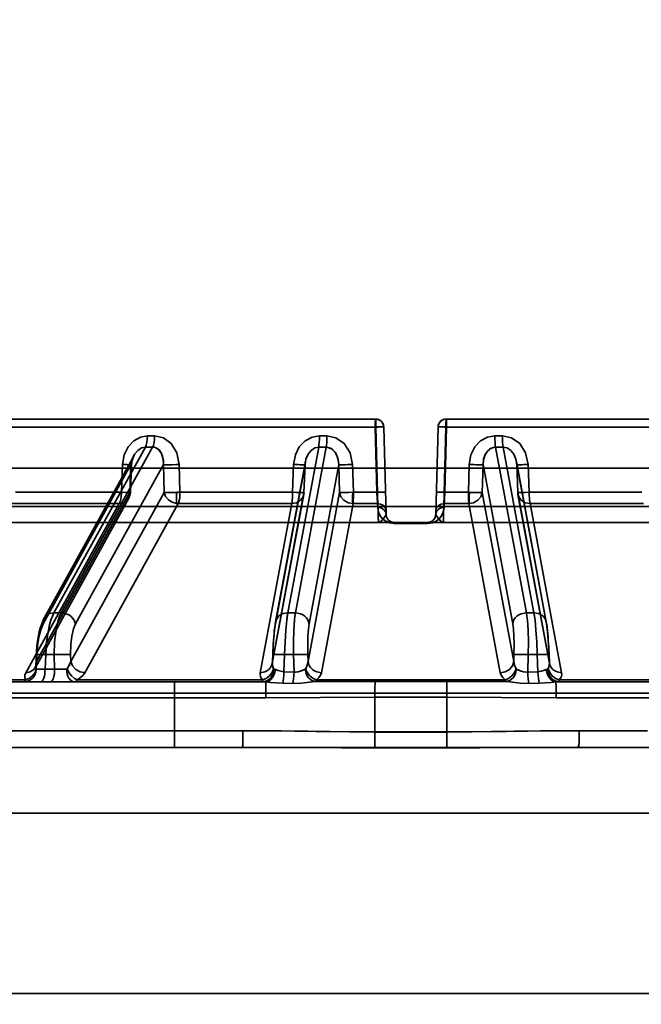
# Model space of a CAD drawing. Header units: millimetres. Extents: x -1465 to 393277, y -3788 to 454312.
# Tile 340 of 656: x 358063 to 358101, y 11624 to 11684. Entities that reach past the tile are written whole.
import ezdxf

# ---------------------------------------------------------------- set-up
doc = ezdxf.new("R2010")
doc.units = ezdxf.units.MM
doc.header["$XCLIPFRAME"] = 2
doc.layers.add('AHU03-3-68634OBJ', color=8, linetype='Continuous')
doc.layers.add('EC-MTR_250-0_7OBJ', color=8, linetype='Continuous')
picture_1 = doc.add_image_def('image1.bmp', size_in_pixel=(951, 911))

msp = doc.modelspace()

# ---------------------------------------------------------------- linework, layer by layer
at = {"layer": 'AHU03-3-68634OBJ', "color": 8, "linetype": 'Continuous', "lineweight": 35, "ltscale": 100}
for p, q in [((358221.129, 11639.827), (357953.129, 11639.827)), ((358220.629, 11635.827), (357953.629, 11635.827)), ((358220.629, 11624.827), (357953.629, 11624.827))]:
    msp.add_line(p, q, dxfattribs=at)
at = {"layer": 'EC-MTR_250-0_7OBJ', "color": 8, "linetype": 'Continuous', "lineweight": 35, "ltscale": 100}
for p, q in [((358084.977, 11659.827), (358033.159, 11659.827)), ((358085.047, 11659.822), (358084.977, 11659.827)), ((358085.116, 11659.807), (358085.046, 11659.822)), ((358085.181, 11659.783), (358085.115, 11659.808)), ((358085.243, 11659.75), (358085.181, 11659.784)), ((358085.3, 11659.709), (358085.243, 11659.75)), ((358141.099, 11659.827), (358089.281, 11659.827)), ((358084.997, 11659.34), (358032.659, 11659.34)), ((358085.062, 11655.364), (358084.957, 11659.34)), ((358084.997, 11659.34), (358085.123, 11654.501)), ((358085.123, 11654.501), (358084.997, 11659.34)), ((358085.35, 11659.66), (358085.299, 11659.709)), ((358085.393, 11659.605), (358085.349, 11659.66)), ((358085.427, 11659.544), (358085.392, 11659.605)), ((358085.453, 11659.479), (358085.427, 11659.544)), ((358085.476, 11659.34), (358085.616, 11654.014)), ((358088.641, 11654.014), (358088.781, 11659.34)), ((358089.135, 11654.501), (358089.26, 11659.34)), ((358089.26, 11659.34), (358089.135, 11654.501)), ((358089.196, 11655.364), (358089.301, 11659.34)), ((358141.598, 11659.34), (358089.26, 11659.34)), ((358082.011, 11658.802), (358081.558, 11658.802)), ((358092.7, 11658.802), (358092.247, 11658.802)), ((358065.392, 11648.028), (358070.956, 11658.115)), ((358065.834, 11648.028), (358071.398, 11658.115)), ((358079.634, 11648.028), (358081.512, 11658.115)), ((358080.094, 11648.028), (358081.972, 11658.115)), ((358081.512, 11658.115), (358081.972, 11658.115)), ((358094.164, 11648.028), (358092.285, 11658.115)), ((358092.285, 11658.115), (358092.745, 11658.115)), ((358094.623, 11648.028), (358092.745, 11658.115)), ((358070.265, 11657.615), (358064.8, 11647.706)), ((358036.279, 11656.827), (358137.979, 11656.827)), ((358064.731, 11647.348), (358070.082, 11657.05)), ((358066.703, 11647.348), (358072.054, 11657.05)), ((358069.503, 11655.364), (358069.57, 11657.057)), ((358070.082, 11657.05), (358070.014, 11655.357)), ((358070.044, 11655.353), (358070.112, 11657.045)), ((358072.054, 11657.05), (358072.097, 11655.357)), ((358073.064, 11655.364), (358073.021, 11657.057)), ((358073.021, 11657.057), (358073.064, 11655.364)), ((358078.874, 11647.348), (358080.68, 11657.05)), ((358080.704, 11657.238), (358078.884, 11647.466)), ((358079.988, 11657.057), (358079.927, 11655.364)), ((358079.927, 11655.364), (358079.988, 11657.057)), ((358080.68, 11657.05), (358080.618, 11655.357)), ((358080.618, 11655.357), (358080.683, 11657.048)), ((358080.683, 11657.048), (358080.687, 11657.114)), ((358080.687, 11657.114), (358080.695, 11657.18)), ((358080.695, 11657.18), (358080.706, 11657.246)), ((358080.924, 11647.348), (358082.731, 11657.05)), ((358082.731, 11657.05), (358082.785, 11655.357)), ((358083.63, 11655.364), (358083.577, 11657.057)), ((358083.577, 11657.057), (358083.63, 11655.364)), ((358090.68, 11657.057), (358090.627, 11655.364)), ((358090.627, 11655.364), (358090.68, 11657.057)), ((358091.472, 11655.357), (358091.526, 11657.05)), ((358093.333, 11647.348), (358091.526, 11657.05)), ((358093.551, 11657.246), (358093.563, 11657.18)), ((358093.554, 11657.238), (358095.373, 11647.466)), ((358093.57, 11657.114), (358093.575, 11657.048)), ((358093.637, 11655.355), (358093.575, 11657.048)), ((358095.384, 11647.348), (358093.577, 11657.05)), ((358093.639, 11655.357), (358093.577, 11657.05)), ((358094.331, 11655.364), (358094.269, 11657.057)), ((358094.269, 11657.057), (358094.331, 11655.364)), ((358069.503, 11655.364), (358063.038, 11655.364)), ((358064.262, 11644.698), (358069.945, 11654.998)), ((358064.33, 11645.056), (358070.014, 11655.357)), ((358066.414, 11645.056), (358072.097, 11655.357)), ((358072.858, 11654.684), (358072.858, 11655.358)), ((358079.927, 11655.364), (358073.064, 11655.364)), ((358078.689, 11644.938), (358080.608, 11655.238)), ((358078.699, 11645.056), (358080.618, 11655.357)), ((358080.866, 11645.056), (358082.785, 11655.357)), ((358085.062, 11655.364), (358083.63, 11655.364)), ((358090.627, 11655.364), (358089.196, 11655.364)), ((358093.392, 11645.056), (358091.472, 11655.357)), ((358095.558, 11645.056), (358093.639, 11655.357)), ((358093.65, 11655.238), (358095.569, 11644.938)), ((358101.193, 11655.364), (358094.331, 11655.364)), ((358039.687, 11654.501), (358134.571, 11654.501)), ((358069.365, 11654.677), (358062.85, 11654.677)), ((358063.678, 11644.376), (358069.365, 11654.677)), ((358067.274, 11644.376), (358072.954, 11654.677)), ((358079.87, 11654.677), (358072.954, 11654.677)), ((358077.948, 11644.376), (358079.87, 11654.677)), ((358081.687, 11644.376), (358083.603, 11654.677)), ((358085.101, 11654.677), (358083.603, 11654.677)), ((358085.108, 11654.443), (358085.101, 11654.677)), ((358085.108, 11654.443), (358085.101, 11654.677)), ((358089.15, 11654.443), (358089.156, 11654.677)), ((358090.654, 11654.677), (358089.156, 11654.677)), ((358092.57, 11644.376), (358090.654, 11654.677)), ((358096.309, 11644.376), (358094.387, 11654.677)), ((358101.303, 11654.677), (358094.387, 11654.677)), ((358085.617, 11653.993), (358085.616, 11654.014)), ((358085.616, 11654.014), (358085.616, 11654.002)), ((358085.619, 11653.973), (358085.617, 11653.993)), ((358085.621, 11653.953), (358085.619, 11653.973)), ((358085.624, 11653.935), (358085.621, 11653.954)), ((358085.627, 11653.917), (358085.624, 11653.935)), ((358085.667, 11653.805), (358085.66, 11653.82)), ((358085.675, 11653.791), (358085.667, 11653.805)), ((358085.683, 11653.776), (358085.675, 11653.791)), ((358085.692, 11653.762), (358085.683, 11653.776)), ((358085.701, 11653.748), (358085.692, 11653.762)), ((358085.711, 11653.733), (358085.701, 11653.748)), ((358088.564, 11653.76), (358088.522, 11653.702)), ((358088.556, 11653.747), (358088.546, 11653.733)), ((358088.565, 11653.761), (358088.556, 11653.747)), ((358088.598, 11653.822), (358088.564, 11653.76)), ((358088.574, 11653.776), (358088.565, 11653.761)), ((358088.583, 11653.791), (358088.574, 11653.776)), ((358088.59, 11653.805), (358088.582, 11653.79)), ((358088.63, 11653.917), (358088.626, 11653.9)), ((358088.633, 11653.935), (358088.63, 11653.917)), ((358088.636, 11653.954), (358088.633, 11653.935)), ((358088.639, 11653.973), (358088.636, 11653.953)), ((358035.806, 11653.527), (358085.142, 11653.527)), ((358086.116, 11653.527), (358085.142, 11653.527)), ((358088.146, 11653.47), (358086.112, 11653.47)), ((358086.116, 11653.527), (358138.451, 11653.527)), ((358088.522, 11653.702), (358088.471, 11653.651)), ((358088.536, 11653.72), (358088.525, 11653.707)), ((358088.546, 11653.733), (358088.536, 11653.719)), ((358065.834, 11648.028), (358065.392, 11648.028)), ((358080.094, 11648.028), (358079.634, 11648.028)), ((358094.623, 11648.028), (358094.164, 11648.028)), ((358064.704, 11647.509), (358064.623, 11647.299)), ((358064.801, 11647.708), (358064.704, 11647.509)), ((358078.884, 11647.467), (358078.857, 11647.302)), ((358095.401, 11647.302), (358095.373, 11647.467)), ((358064.29, 11644.817), (358064.318, 11645.484)), ((358064.33, 11645.056), (358064.348, 11645.478)), ((358064.848, 11644.599), (358064.886, 11645.478)), ((358064.886, 11645.478), (358065.411, 11645.478)), ((358065.411, 11645.478), (358065.431, 11644.599)), ((358066.414, 11645.056), (358066.404, 11645.478)), ((358078.694, 11644.986), (358078.712, 11645.48)), ((358078.699, 11645.056), (358078.715, 11645.478)), ((358079.394, 11644.437), (358079.434, 11645.478)), ((358079.98, 11645.478), (358079.434, 11645.478)), ((358080.013, 11644.415), (358079.98, 11645.478)), ((358080.866, 11645.056), (358080.853, 11645.478)), ((358093.392, 11645.056), (358093.405, 11645.478)), ((358094.245, 11644.415), (358094.277, 11645.478)), ((358094.824, 11645.478), (358094.277, 11645.478)), ((358094.863, 11644.437), (358094.824, 11645.478)), ((358095.558, 11645.056), (358095.542, 11645.478)), ((358095.563, 11644.986), (358095.545, 11645.48)), ((358064.29, 11644.818), (358064.286, 11644.778)), ((358095.564, 11644.974), (358095.563, 11644.987)), ((358065.431, 11644.599), (358064.848, 11644.599)), ((358080.013, 11644.415), (358079.394, 11644.437)), ((358094.863, 11644.437), (358094.245, 11644.415)), ((358051.312, 11643.827), (358078.132, 11643.827)), ((358063.652, 11643.942), (358053.034, 11643.942)), ((358078.09, 11643.942), (358066.817, 11643.942)), ((358079.944, 11643.728), (358079.324, 11643.738)), ((358092.876, 11643.942), (358081.382, 11643.942)), ((358089.306, 11643.846), (358084.951, 11643.846)), ((358094.933, 11643.738), (358094.313, 11643.728)), ((358094.313, 11643.728), (358094.933, 11643.738)), ((358109.058, 11643.827), (358096.125, 11643.827)), ((358107.44, 11643.942), (358096.167, 11643.942)), ((358154.262, 11643.127), (358027.742, 11643.127)), ((358031.266, 11642.845), (358078.286, 11642.845)), ((358072.728, 11640.845), (358072.728, 11642.845)), ((358084.934, 11640.77), (358084.935, 11642.883)), ((358084.935, 11642.883), (358089.322, 11642.883)), ((358089.323, 11640.77), (358089.322, 11642.883)), ((358142.992, 11642.844), (358095.972, 11642.845)), ((358072.728, 11640.845), (358040.257, 11640.845)), ((358072.728, 11640.827), (358040.257, 11640.827)), ((358076.885, 11640.845), (358072.728, 11640.845)), ((358089.323, 11640.77), (358084.934, 11640.77)), ((358089.323, 11640.752), (358084.934, 11640.752)), ((358101.53, 11640.845), (358097.372, 11640.845)), ((358037.139, 11639.827), (358076.899, 11639.827)), ((358089.309, 11639.79), (358084.948, 11639.79)), ((358097.358, 11639.827), (358137.119, 11639.827))]:
    msp.add_line(p, q, dxfattribs=at)
at = {"layer": 'EC-MTR_250-0_7OBJ', "color": 8, "linetype": 'Continuous', "lineweight": 35, "ltscale": 100, "flags": 128}
for points in [[(358084.957, 11659.34), (358084.959, 11659.58), (358084.967, 11659.759), (358084.977, 11659.827)], [(358084.957, 11659.34), (358084.957, 11659.427), (358084.958, 11659.53), (358084.961, 11659.633), (358084.965, 11659.728), (358084.97, 11659.798), (358084.977, 11659.827)], [(358084.977, 11659.827), (358084.986, 11659.765), (358084.994, 11659.591), (358084.997, 11659.34)], [(358084.977, 11659.827), (358084.984, 11659.789), (358084.991, 11659.677), (358084.995, 11659.515), (358084.997, 11659.34)], [(358089.281, 11659.827), (358089.211, 11659.822), (358089.142, 11659.808), (358089.077, 11659.784), (358089.015, 11659.75), (358088.958, 11659.709), (358088.908, 11659.66), (358088.865, 11659.605), (358088.83, 11659.544), (358088.804, 11659.479), (358088.788, 11659.41), (358088.781, 11659.34)], [(358089.281, 11659.827), (358089.271, 11659.765), (358089.263, 11659.591), (358089.26, 11659.34)], [(358089.281, 11659.827), (358089.29, 11659.765), (358089.298, 11659.591), (358089.301, 11659.34)], [(358089.281, 11659.827), (358089.286, 11659.806), (358089.291, 11659.752), (358089.295, 11659.677), (358089.298, 11659.592), (358089.299, 11659.504), (358089.3, 11659.419), (358089.301, 11659.34)], [(358085.476, 11659.34), (358085.466, 11659.343), (358085.454, 11659.344), (358085.436, 11659.344), (358085.414, 11659.345), (358085.388, 11659.346), (358085.357, 11659.346), (358085.323, 11659.346), (358085.244, 11659.346), (358085.154, 11659.344), (358085.057, 11659.343), (358084.957, 11659.34)], [(358084.989, 11659.34), (358085.168, 11659.344), (358085.344, 11659.345), (358085.434, 11659.344), (358085.476, 11659.34)], [(358084.997, 11659.34), (358085.091, 11659.342), (358085.182, 11659.344), (358085.265, 11659.345), (358085.337, 11659.345), (358085.368, 11659.345), (358085.396, 11659.345), (358085.42, 11659.344), (358085.44, 11659.344), (358085.456, 11659.343), (358085.467, 11659.342), (358085.472, 11659.359)], [(358085.476, 11659.34), (358085.47, 11659.411), (358085.453, 11659.479)], [(358089.301, 11659.34), (358089.2, 11659.343), (358089.103, 11659.344), (358089.014, 11659.346), (358088.935, 11659.346), (358088.9, 11659.346), (358088.869, 11659.346), (358088.843, 11659.345), (358088.821, 11659.344), (358088.804, 11659.344), (358088.791, 11659.343), (358088.782, 11659.337), (358088.766, 11659.344)], [(358088.781, 11659.34), (358088.801, 11659.343), (358088.817, 11659.344), (358088.837, 11659.344), (358088.861, 11659.345), (358088.889, 11659.345), (358088.92, 11659.345), (358088.993, 11659.345), (358089.076, 11659.344), (358089.166, 11659.342), (358089.26, 11659.34)], [(358069.57, 11657.057), (358069.672, 11657.637), (358069.907, 11658.127), (358070.247, 11658.5), (358070.652, 11658.727), (358071.083, 11658.802)], [(358070.956, 11658.115), (358071.006, 11658.234), (358071.046, 11658.4), (358071.073, 11658.597), (358071.083, 11658.802)], [(358071.398, 11658.115), (358071.446, 11658.234), (358071.485, 11658.4), (358071.51, 11658.597), (358071.518, 11658.802)], [(358071.518, 11658.802), (358072.052, 11658.686), (358072.535, 11658.332), (358072.881, 11657.768), (358073.021, 11657.057)], [(358079.988, 11657.057), (358080.091, 11657.637), (358080.334, 11658.127), (358080.688, 11658.5), (358081.109, 11658.727), (358081.558, 11658.802)], [(358081.558, 11658.802), (358081.554, 11658.597), (358081.544, 11658.4), (358081.53, 11658.234), (358081.512, 11658.115)], [(358081.972, 11658.115), (358081.988, 11658.234), (358082, 11658.4), (358082.008, 11658.597), (358082.011, 11658.802)], [(358082.011, 11658.802), (358082.565, 11658.686), (358083.067, 11658.332), (358083.428, 11657.768), (358083.577, 11657.057)], [(358090.68, 11657.057), (358090.781, 11657.637), (358091.023, 11658.127), (358091.376, 11658.5), (358091.798, 11658.727), (358092.247, 11658.802)], [(358092.247, 11658.802), (358092.249, 11658.597), (358092.257, 11658.4), (358092.27, 11658.234), (358092.285, 11658.115)], [(358092.745, 11658.115), (358092.727, 11658.234), (358092.713, 11658.4), (358092.703, 11658.597), (358092.7, 11658.802)], [(358092.7, 11658.802), (358093.254, 11658.686), (358093.756, 11658.332), (358094.118, 11657.768), (358094.269, 11657.057)], [(358070.082, 11657.05), (358070.163, 11657.385), (358070.302, 11657.679), (358070.493, 11657.913), (358070.717, 11658.063), (358070.956, 11658.115)], [(358071.398, 11658.115), (358071.434, 11658.114), (358071.469, 11658.11), (358071.504, 11658.104)], [(358071.504, 11658.105), (358071.478, 11658.109), (358071.398, 11658.115)], [(358072.054, 11657.05), (358072.044, 11657.391), (358071.941, 11657.734), (358071.74, 11657.992), (358071.504, 11658.105)], [(358072.054, 11657.05), (358072.052, 11657.325), (358072.003, 11657.573), (358071.924, 11657.765), (358071.789, 11657.948), (358071.673, 11658.038), (358071.504, 11658.104)], [(358080.68, 11657.05), (358080.739, 11657.385), (358080.863, 11657.679), (358081.045, 11657.913), (358081.268, 11658.063), (358081.512, 11658.115)], [(358082.009, 11658.114), (358082.301, 11658.016), (358082.531, 11657.784), (358082.681, 11657.449), (358082.731, 11657.05)], [(358082.009, 11658.114), (358082.227, 11658.058), (358082.342, 11657.988), (358082.525, 11657.794), (358082.628, 11657.601), (358082.706, 11657.341), (358082.731, 11657.05)], [(358091.526, 11657.05), (358091.559, 11657.377), (358091.657, 11657.663), (358091.815, 11657.896), (358092.02, 11658.052), (358092.249, 11658.114)], [(358092.249, 11658.114), (358092.031, 11658.058), (358091.923, 11657.993), (358091.734, 11657.796), (358091.631, 11657.605), (358091.552, 11657.343), (358091.526, 11657.05)], [(358093.577, 11657.05), (358093.518, 11657.385), (358093.394, 11657.679), (358093.212, 11657.913), (358092.989, 11658.063), (358092.745, 11658.115)], [(358070.112, 11657.045), (358070.12, 11657.143), (358070.135, 11657.238), (358070.156, 11657.329), (358070.182, 11657.415), (358070.213, 11657.497), (358070.248, 11657.574), (358070.286, 11657.646)], [(358070.112, 11657.045), (358070.125, 11657.181), (358070.151, 11657.311), (358070.187, 11657.432), (358070.233, 11657.543), (358070.286, 11657.645)], [(358070.082, 11657.05), (358070.098, 11657.048), (358070.108, 11657.047), (358070.098, 11657.044), (358070.08, 11657.043), (358070.054, 11657.043), (358070.02, 11657.044), (358069.98, 11657.044), (358069.933, 11657.045), (358069.881, 11657.047), (358069.824, 11657.048), (358069.763, 11657.05), (358069.7, 11657.052), (358069.57, 11657.057)], [(358070.112, 11657.045), (358070.09, 11657.044), (358070.073, 11657.043), (358070.051, 11657.043), (358070.024, 11657.044), (358069.992, 11657.044), (358069.956, 11657.045), (358069.872, 11657.047), (358069.778, 11657.05), (358069.675, 11657.053), (358069.57, 11657.057)], [(358070.082, 11657.05), (358070.095, 11657.048), (358070.108, 11657.047)], [(358072.054, 11657.05), (358072.159, 11657.045), (358072.336, 11657.043), (358072.566, 11657.045), (358072.815, 11657.05)], [(358080.68, 11657.05), (358080.668, 11657.045), (358080.65, 11657.044), (358080.638, 11657.044), (358080.625, 11657.044), (358080.609, 11657.044), (358080.592, 11657.043), (358080.573, 11657.043), (358080.552, 11657.043), (358080.505, 11657.044), (358080.393, 11657.045), (358080.264, 11657.048), (358080.127, 11657.052), (358079.988, 11657.057)], [(358080.683, 11657.048), (358080.671, 11657.046), (358080.656, 11657.045), (358080.634, 11657.044), (358080.605, 11657.044), (358080.57, 11657.043), (358080.528, 11657.044), (358080.481, 11657.044), (358080.372, 11657.046), (358080.249, 11657.049), (358080.119, 11657.052), (358079.988, 11657.057)], [(358082.731, 11657.05), (358082.742, 11657.048), (358082.76, 11657.047), (358082.817, 11657.044), (358082.903, 11657.043), (358083.014, 11657.044), (358083.145, 11657.045), (358083.289, 11657.048), (358083.577, 11657.057)], [(358091.526, 11657.05), (358091.515, 11657.048), (358091.497, 11657.047), (358091.44, 11657.044), (358091.355, 11657.043), (358091.244, 11657.044), (358091.112, 11657.045), (358090.969, 11657.048), (358090.68, 11657.057)], [(358093.563, 11657.18), (358093.57, 11657.114), (358093.575, 11657.048)], [(358093.575, 11657.048), (358093.587, 11657.046), (358093.602, 11657.045), (358093.624, 11657.044), (358093.652, 11657.044), (358093.688, 11657.043), (358093.729, 11657.044), (358093.776, 11657.044), (358093.885, 11657.046), (358094.009, 11657.049), (358094.139, 11657.052), (358094.269, 11657.057)], [(358093.577, 11657.05), (358093.589, 11657.045), (358093.607, 11657.044), (358093.619, 11657.044), (358093.633, 11657.044), (358093.648, 11657.044), (358093.666, 11657.043), (358093.685, 11657.043), (358093.706, 11657.043), (358093.753, 11657.044), (358093.864, 11657.045), (358093.993, 11657.048), (358094.131, 11657.052), (358094.269, 11657.057)], [(358069.365, 11654.677), (358069.436, 11654.848), (358069.484, 11655.085), (358069.503, 11655.364)], [(358070.014, 11655.357), (358069.988, 11655.097), (358069.857, 11654.878), (358069.639, 11654.731), (358069.365, 11654.677)], [(358069.503, 11655.364), (358069.762, 11655.356), (358069.947, 11655.351), (358070.039, 11655.352), (358070.014, 11655.357)], [(358069.503, 11655.364), (358069.765, 11655.355), (358069.952, 11655.351), (358070.04, 11655.352), (358070.014, 11655.357)], [(358072.858, 11655.358), (358072.837, 11655.357), (358072.809, 11655.357), (358072.777, 11655.356), (358072.744, 11655.355), (358072.713, 11655.354), (358072.685, 11655.354), (358072.656, 11655.353), (358072.626, 11655.353), (358072.592, 11655.352), (358072.555, 11655.352), (358072.516, 11655.352), (358072.474, 11655.351), (358072.429, 11655.351), (358072.382, 11655.351), (358072.333, 11655.351), (358072.283, 11655.351), (358072.232, 11655.352), (358072.183, 11655.353), (358072.137, 11655.355), (358072.097, 11655.357)], [(358072.097, 11655.357), (358072.19, 11655.118), (358072.363, 11654.91), (358072.595, 11654.759), (358072.858, 11654.684)], [(358072.954, 11654.677), (358072.996, 11654.79), (358073.027, 11654.923), (358073.047, 11655.064), (358073.059, 11655.212), (358073.064, 11655.364)], [(358079.87, 11654.677), (358079.89, 11654.777), (358079.904, 11654.894), (358079.915, 11655.018), (358079.922, 11655.141), (358079.927, 11655.257), (358079.927, 11655.364)], [(358080.618, 11655.357), (358080.563, 11655.097), (358080.404, 11654.878), (358080.161, 11654.731), (358079.87, 11654.677)], [(358079.927, 11655.364), (358080.175, 11655.356), (358080.41, 11655.352), (358080.575, 11655.351), (358080.618, 11655.357)], [(358083.63, 11655.364), (358083.335, 11655.356), (358083.076, 11655.351), (358082.88, 11655.352), (358082.785, 11655.357)], [(358082.785, 11655.357), (358082.866, 11655.097), (358083.049, 11654.878), (358083.307, 11654.731), (358083.603, 11654.677)], [(358083.588, 11655.372), (358083.577, 11655.12), (358083.579, 11654.866), (358083.591, 11654.677)], [(358083.603, 11654.677), (358083.611, 11654.752), (358083.616, 11654.825), (358083.62, 11654.891), (358083.622, 11654.953), (358083.625, 11655.043), (358083.627, 11655.116), (358083.629, 11655.177), (358083.63, 11655.248), (358083.63, 11655.31), (358083.63, 11655.364)], [(358083.603, 11654.677), (358083.617, 11654.848), (358083.627, 11655.085), (358083.63, 11655.364)], [(358085.581, 11655.364), (358085.56, 11655.367), (358085.544, 11655.368), (358085.522, 11655.369), (358085.495, 11655.369), (358085.463, 11655.37), (358085.427, 11655.37), (358085.344, 11655.369), (358085.251, 11655.368), (358085.155, 11655.366), (358085.062, 11655.364)], [(358085.581, 11655.364), (358085.57, 11655.366), (358085.558, 11655.367), (358085.541, 11655.368), (358085.519, 11655.369), (358085.492, 11655.369), (358085.462, 11655.37), (358085.427, 11655.37), (358085.348, 11655.369), (358085.259, 11655.368), (358085.162, 11655.366), (358085.062, 11655.364)], [(358085.062, 11655.364), (358085.082, 11654.963), (358085.092, 11654.8), (358085.101, 11654.677)], [(358088.677, 11655.364), (358088.697, 11655.367), (358088.713, 11655.368), (358088.735, 11655.369), (358088.762, 11655.369), (358088.794, 11655.37), (358088.83, 11655.37), (358088.913, 11655.369), (358089.006, 11655.368), (358089.102, 11655.366), (358089.196, 11655.364)], [(358088.677, 11655.364), (358088.687, 11655.366), (358088.699, 11655.367), (358088.717, 11655.368), (358088.739, 11655.369), (358088.765, 11655.369), (358088.796, 11655.37), (358088.83, 11655.37), (358088.909, 11655.369), (358088.999, 11655.368), (358089.095, 11655.366), (358089.196, 11655.364)], [(358089.156, 11654.677), (358089.165, 11654.8), (358089.175, 11654.963), (358089.196, 11655.364)], [(358090.654, 11654.677), (358090.647, 11654.752), (358090.642, 11654.825), (358090.638, 11654.891), (358090.635, 11654.953), (358090.632, 11655.043), (358090.63, 11655.116), (358090.629, 11655.177), (358090.628, 11655.248), (358090.627, 11655.31), (358090.627, 11655.364)], [(358091.472, 11655.357), (358091.391, 11655.097), (358091.209, 11654.878), (358090.951, 11654.731), (358090.654, 11654.677)], [(358090.678, 11654.678), (358090.678, 11654.818), (358090.677, 11655.001), (358090.674, 11655.192), (358090.688, 11655.374)], [(358090.688, 11655.374), (358090.676, 11655.121), (358090.678, 11654.866), (358090.678, 11654.678)], [(358091.472, 11655.357), (358091.388, 11655.352), (358091.235, 11655.351), (358091.05, 11655.353), (358090.86, 11655.356), (358090.678, 11655.362)], [(358090.678, 11655.362), (358090.825, 11655.358), (358090.98, 11655.352), (358091.138, 11655.353), (358091.286, 11655.35), (358091.405, 11655.353), (358091.472, 11655.357)], [(358093.639, 11655.357), (358093.683, 11655.351), (358093.847, 11655.352), (358094.083, 11655.356), (358094.331, 11655.364)], [(358094.331, 11655.364), (358094.083, 11655.356), (358093.847, 11655.352), (358093.683, 11655.351), (358093.639, 11655.357)], [(358093.639, 11655.357), (358093.694, 11655.097), (358093.854, 11654.878), (358094.096, 11654.731), (358094.387, 11654.677)], [(358094.331, 11655.364), (358094.33, 11655.257), (358094.335, 11655.141), (358094.342, 11655.018), (358094.353, 11654.894), (358094.368, 11654.777), (358094.387, 11654.677)], [(358094.387, 11654.677), (358094.368, 11654.777), (358094.353, 11654.894), (358094.342, 11655.018), (358094.335, 11655.141), (358094.33, 11655.257), (358094.331, 11655.364)], [(358085.101, 11654.677), (358085.285, 11654.65), (358085.375, 11654.611), (358085.456, 11654.556), (358085.522, 11654.487), (358085.571, 11654.409), (358085.61, 11654.248)], [(358085.108, 11654.443), (358085.136, 11654.227), (358085.204, 11654.039), (358085.303, 11653.876), (358085.452, 11653.715), (358085.629, 11653.593), (358085.859, 11653.502), (358086.112, 11653.47)], [(358085.616, 11654.014), (358085.577, 11654.175), (358085.528, 11654.253), (358085.462, 11654.322), (358085.381, 11654.377), (358085.291, 11654.416), (358085.108, 11654.443)], [(358086.112, 11653.47), (358085.816, 11653.513), (358085.694, 11653.56), (358085.59, 11653.615), (358085.426, 11653.738), (358085.306, 11653.872), (358085.218, 11654.012), (358085.157, 11654.155), (358085.108, 11654.443)], [(358085.616, 11654.014), (358085.577, 11654.175), (358085.529, 11654.253), (358085.462, 11654.322), (358085.381, 11654.377), (358085.291, 11654.416), (358085.108, 11654.443)], [(358085.603, 11654.501), (358085.583, 11654.504), (358085.567, 11654.505), (358085.547, 11654.505), (358085.523, 11654.506), (358085.495, 11654.506), (358085.463, 11654.506), (358085.391, 11654.506), (358085.308, 11654.505), (358085.217, 11654.503), (358085.123, 11654.501)], [(358085.603, 11654.501), (358085.585, 11654.504), (358085.57, 11654.505), (358085.55, 11654.505), (358085.525, 11654.506), (358085.496, 11654.506), (358085.463, 11654.506), (358085.387, 11654.506), (358085.301, 11654.505), (358085.211, 11654.503), (358085.123, 11654.501)], [(358085.123, 11654.501), (358085.136, 11654.125), (358085.144, 11653.811), (358085.146, 11653.601), (358085.142, 11653.527)], [(358085.142, 11653.527), (358085.144, 11653.538), (358085.145, 11653.558), (358085.145, 11653.571), (358085.146, 11653.604), (358085.146, 11653.645), (358085.146, 11653.694), (358085.145, 11653.75), (358085.144, 11653.813), (358085.142, 11653.883), (358085.14, 11653.958), (358085.136, 11654.123), (358085.13, 11654.305), (358085.123, 11654.501)], [(358088.146, 11653.47), (358088.442, 11653.513), (358088.563, 11653.56), (358088.667, 11653.615), (358088.831, 11653.738), (358088.951, 11653.872), (358089.039, 11654.012), (358089.1, 11654.155), (358089.15, 11654.443)], [(358089.15, 11654.443), (358089.121, 11654.227), (358089.053, 11654.039), (358088.954, 11653.876), (358088.805, 11653.715), (358088.629, 11653.593), (358088.399, 11653.502), (358088.146, 11653.47)], [(358088.641, 11654.014), (358088.681, 11654.175), (358088.729, 11654.253), (358088.795, 11654.322), (358088.876, 11654.377), (358088.966, 11654.416), (358089.15, 11654.443)], [(358088.641, 11654.014), (358088.681, 11654.175), (358088.729, 11654.253), (358088.795, 11654.322), (358088.876, 11654.377), (358088.966, 11654.416), (358089.15, 11654.443)], [(358089.156, 11654.677), (358088.972, 11654.65), (358088.882, 11654.611), (358088.801, 11654.556), (358088.735, 11654.487), (358088.687, 11654.409), (358088.648, 11654.248)], [(358088.648, 11654.247), (358088.687, 11654.409), (358088.735, 11654.487), (358088.801, 11654.556), (358088.882, 11654.611), (358088.972, 11654.65), (358089.156, 11654.677)], [(358089.135, 11654.501), (358089.04, 11654.503), (358088.95, 11654.505), (358088.867, 11654.506), (358088.794, 11654.506), (358088.763, 11654.506), (358088.735, 11654.506), (358088.711, 11654.505), (358088.691, 11654.505), (358088.675, 11654.504), (358088.663, 11654.503), (358088.648, 11654.538)], [(358089.135, 11654.501), (358089.122, 11654.125), (358089.114, 11653.811), (358089.111, 11653.601), (358089.116, 11653.527)], [(358089.116, 11653.527), (358089.112, 11653.601), (358089.114, 11653.811), (358089.122, 11654.126), (358089.135, 11654.501)], [(358089.156, 11654.677), (358089.149, 11654.56), (358089.141, 11654.443)], [(358085.142, 11653.527), (358085.248, 11653.561), (358085.361, 11653.656), (358085.469, 11653.778), (358085.569, 11653.906), (358085.616, 11654.014)], [(358085.642, 11653.867), (358085.636, 11653.883), (358085.632, 11653.9), (358085.628, 11653.917)], [(358085.66, 11653.82), (358085.653, 11653.835), (358085.647, 11653.851), (358085.641, 11653.867), (358085.636, 11653.883)], [(358088.616, 11653.867), (358088.61, 11653.851), (358088.604, 11653.835), (358088.597, 11653.82), (358088.59, 11653.805)], [(358088.641, 11654.014), (358088.636, 11653.95), (358088.621, 11653.886), (358088.598, 11653.822)], [(358088.626, 11653.9), (358088.621, 11653.883), (358088.616, 11653.867)], [(358088.641, 11654.014), (358088.64, 11653.993), (358088.639, 11653.973)], [(358089.116, 11653.527), (358088.965, 11653.592), (358088.82, 11653.741), (358088.684, 11653.916), (358088.641, 11654.014)], [(358088.641, 11654.014), (358088.695, 11653.898), (358088.82, 11653.744), (358088.955, 11653.599), (358089.116, 11653.527)], [(358085.766, 11653.669), (358085.754, 11653.681), (358085.743, 11653.694), (358085.732, 11653.707), (358085.721, 11653.72), (358085.711, 11653.733)], [(358085.886, 11653.583), (358085.868, 11653.593), (358085.85, 11653.603), (358085.834, 11653.614), (358085.819, 11653.624), (358085.805, 11653.635), (358085.791, 11653.646), (358085.778, 11653.658), (358085.766, 11653.669), (358085.754, 11653.681)], [(358085.947, 11653.556), (358085.925, 11653.565), (358085.905, 11653.574), (358085.886, 11653.583)], [(358086.116, 11653.527), (358086.084, 11653.528), (358086.053, 11653.531), (358086.023, 11653.536), (358085.995, 11653.541), (358085.97, 11653.548), (358085.947, 11653.556), (358085.925, 11653.564)], [(358086.112, 11653.47), (358086.112, 11653.483), (358086.113, 11653.494), (358086.114, 11653.512), (358086.115, 11653.523)], [(358088.471, 11653.651), (358088.413, 11653.607), (358088.349, 11653.572), (358088.281, 11653.547), (358088.211, 11653.532), (358088.142, 11653.527)], [(358088.332, 11653.565), (358088.311, 11653.556), (358088.287, 11653.548), (358088.262, 11653.542), (358088.235, 11653.536), (358088.205, 11653.531), (358088.173, 11653.528), (358088.142, 11653.527)], [(358088.142, 11653.527), (358088.144, 11653.512), (358088.145, 11653.494), (358088.145, 11653.483), (358088.146, 11653.47)], [(358088.39, 11653.593), (358088.371, 11653.583), (358088.352, 11653.573), (358088.332, 11653.564)], [(358088.503, 11653.681), (358088.491, 11653.669), (358088.479, 11653.658), (358088.466, 11653.647), (358088.453, 11653.635), (358088.438, 11653.624), (358088.423, 11653.614), (358088.407, 11653.603), (358088.39, 11653.593), (358088.372, 11653.583)], [(358088.525, 11653.706), (358088.514, 11653.693), (358088.503, 11653.681), (358088.491, 11653.669), (358088.479, 11653.658)], [(358065.392, 11648.028), (358065.124, 11647.98), (358064.892, 11647.83), (358064.755, 11647.601), (358064.731, 11647.348)], [(358065.392, 11648.028), (358065.293, 11647.819), (358065.203, 11647.57), (358065.121, 11647.284), (358065.05, 11646.966), (358064.942, 11646.256), (358064.886, 11645.478)], [(358065.411, 11645.478), (358065.433, 11646.256), (358065.515, 11646.966), (358065.576, 11647.284), (358065.651, 11647.57), (358065.737, 11647.819), (358065.834, 11648.028)], [(358066.703, 11647.348), (358066.617, 11647.576), (358066.541, 11647.687), (358066.443, 11647.79), (358066.329, 11647.877), (358066.203, 11647.947), (358065.942, 11648.021)], [(358079.634, 11648.028), (358079.35, 11647.98), (358079.213, 11647.918), (358079.092, 11647.83), (358078.995, 11647.722), (358078.925, 11647.601), (358078.874, 11647.348)], [(358079.634, 11648.028), (358079.568, 11647.574), (358079.51, 11646.968), (358079.464, 11646.253), (358079.434, 11645.478)], [(358079.434, 11645.478), (358079.465, 11646.256), (358079.51, 11646.966), (358079.568, 11647.57), (358079.6, 11647.819), (358079.634, 11648.028)], [(358080.094, 11648.028), (358080.061, 11647.819), (358080.034, 11647.57), (358079.994, 11646.966), (358079.975, 11646.256), (358079.98, 11645.478)], [(358080.13, 11648.027), (358080.411, 11647.97), (358080.548, 11647.905), (358080.671, 11647.817), (358080.774, 11647.711), (358080.851, 11647.592), (358080.924, 11647.348)], [(358094.127, 11648.027), (358093.846, 11647.97), (358093.709, 11647.905), (358093.586, 11647.817), (358093.484, 11647.711), (358093.406, 11647.592), (358093.333, 11647.348)], [(358094.164, 11648.028), (358094.196, 11647.819), (358094.224, 11647.57), (358094.264, 11646.966), (358094.282, 11646.256), (358094.277, 11645.478)], [(358094.623, 11648.028), (358094.908, 11647.98), (358095.044, 11647.918), (358095.165, 11647.83), (358095.263, 11647.722), (358095.332, 11647.601), (358095.384, 11647.348)], [(358094.623, 11648.028), (358094.69, 11647.574), (358094.747, 11646.968), (358094.793, 11646.253), (358094.824, 11645.478)], [(358094.824, 11645.478), (358094.793, 11646.256), (358094.747, 11646.966), (358094.689, 11647.57), (358094.657, 11647.819), (358094.623, 11648.028)], [(358064.731, 11647.348), (358064.581, 11646.982), (358064.469, 11646.533), (358064.388, 11645.997), (358064.348, 11645.478)], [(358064.623, 11647.3), (358064.554, 11647.081), (358064.497, 11646.857), (358064.449, 11646.633), (358064.41, 11646.409), (358064.377, 11646.182), (358064.352, 11645.954)], [(358066.404, 11645.478), (358066.417, 11646.093), (358066.477, 11646.608), (358066.58, 11647.049), (358066.703, 11647.348)], [(358078.884, 11647.467), (358078.857, 11647.302), (358078.832, 11647.124), (358078.811, 11646.939), (358078.792, 11646.747), (358078.775, 11646.549), (358078.759, 11646.345), (358078.745, 11646.137), (358078.733, 11645.923), (358078.722, 11645.704), (358078.712, 11645.48)], [(358078.874, 11647.348), (358078.82, 11646.982), (358078.776, 11646.533), (358078.739, 11645.997), (358078.715, 11645.478)], [(358080.853, 11645.478), (358080.844, 11646.093), (358080.855, 11646.608), (358080.884, 11647.049), (358080.924, 11647.348)], [(358093.405, 11645.478), (358093.413, 11646.093), (358093.402, 11646.608), (358093.373, 11647.049), (358093.333, 11647.348)], [(358095.545, 11645.48), (358095.536, 11645.704), (358095.525, 11645.924), (358095.512, 11646.137), (358095.498, 11646.346), (358095.483, 11646.549), (358095.465, 11646.747), (358095.446, 11646.939), (358095.425, 11647.124), (358095.401, 11647.302), (358095.373, 11647.467)], [(358095.542, 11645.478), (358095.512, 11646.093), (358095.474, 11646.608), (358095.429, 11647.049), (358095.384, 11647.348)], [(358064.554, 11647.081), (358064.497, 11646.857), (358064.449, 11646.633), (358064.41, 11646.408), (358064.377, 11646.182), (358064.352, 11645.954), (358064.332, 11645.72), (358064.318, 11645.484)], [(358078.832, 11647.124), (358078.811, 11646.939), (358078.792, 11646.747), (358078.775, 11646.549)], [(358095.483, 11646.549), (358095.465, 11646.747), (358095.446, 11646.939), (358095.425, 11647.124)], [(358064.318, 11645.484), (358064.329, 11645.487), (358064.342, 11645.488), (358064.36, 11645.488), (358064.383, 11645.489), (358064.412, 11645.489), (358064.445, 11645.489), (358064.483, 11645.489), (358064.571, 11645.487), (358064.67, 11645.485), (358064.777, 11645.481), (358064.886, 11645.478)], [(358064.348, 11645.478), (358064.336, 11645.48), (358064.32, 11645.483)], [(358065.643, 11645.485), (358065.893, 11645.488), (358066.124, 11645.488), (358066.299, 11645.485), (358066.361, 11645.481), (358066.404, 11645.478)], [(358078.712, 11645.48), (358078.725, 11645.484), (358078.741, 11645.485), (358078.764, 11645.487), (358078.794, 11645.488), (358078.831, 11645.489), (358078.874, 11645.489), (358078.923, 11645.489), (358079.037, 11645.488), (358079.165, 11645.485), (358079.3, 11645.482), (358079.434, 11645.478)], [(358080.853, 11645.478), (358080.842, 11645.48), (358080.826, 11645.482), (358080.774, 11645.485), (358080.696, 11645.488), (358080.594, 11645.489), (358080.472, 11645.489), (358080.337, 11645.487), (358080.059, 11645.48)], [(358093.405, 11645.478), (358093.415, 11645.48), (358093.432, 11645.482), (358093.484, 11645.485), (358093.561, 11645.488), (358093.663, 11645.489), (358093.785, 11645.489), (358093.92, 11645.487), (358094.199, 11645.48)], [(358095.545, 11645.48), (358095.532, 11645.484), (358095.516, 11645.485), (358095.494, 11645.487), (358095.464, 11645.488), (358095.427, 11645.489), (358095.384, 11645.489), (358095.334, 11645.489), (358095.22, 11645.488), (358095.092, 11645.485), (358094.958, 11645.482), (358094.824, 11645.478)], [(358064.33, 11645.056), (358064.307, 11644.805), (358064.172, 11644.577), (358063.944, 11644.426), (358063.678, 11644.376)], [(358064.29, 11644.818), (358064.286, 11644.778), (358064.28, 11644.746), (358064.273, 11644.723), (358064.266, 11644.707), (358064.261, 11644.697)], [(358064.29, 11644.817), (358064.289, 11644.764), (358064.308, 11644.612)], [(358064.29, 11644.817), (358064.295, 11644.877), (358064.33, 11645.056)], [(358064.33, 11645.056), (358064.315, 11644.996), (358064.29, 11644.818)], [(358064.308, 11644.612), (358064.298, 11644.661), (358064.29, 11644.817)], [(358066.19, 11644.612), (358066.265, 11644.716), (358066.414, 11645.056)], [(358066.414, 11645.056), (358066.377, 11644.94), (358066.19, 11644.612)], [(358067.274, 11644.376), (358066.982, 11644.43), (358066.718, 11644.577), (358066.519, 11644.796), (358066.414, 11645.056)], [(358077.948, 11644.376), (358078.229, 11644.426), (358078.364, 11644.489), (358078.483, 11644.577), (358078.58, 11644.684), (358078.648, 11644.805), (358078.699, 11645.056)], [(358078.692, 11644.962), (358078.691, 11644.949), (358078.689, 11644.937)], [(358078.694, 11644.987), (358078.693, 11644.974), (358078.692, 11644.962)], [(358078.694, 11644.986), (358078.698, 11644.852), (358078.721, 11644.728), (358078.762, 11644.612)], [(358078.762, 11644.612), (358078.729, 11644.7), (358078.694, 11644.986)], [(358080.866, 11645.056), (358080.821, 11644.827), (358080.72, 11644.612)], [(358080.72, 11644.612), (358080.82, 11644.825), (358080.866, 11645.056)], [(358080.866, 11645.056), (358080.942, 11644.805), (358081.024, 11644.684), (358081.131, 11644.577), (358081.259, 11644.489), (358081.4, 11644.426), (358081.687, 11644.376)], [(358093.392, 11645.056), (358093.31, 11644.796), (358093.127, 11644.577), (358092.868, 11644.43), (358092.57, 11644.376)], [(358093.538, 11644.612), (358093.437, 11644.825), (358093.392, 11645.056)], [(358093.392, 11645.056), (358093.437, 11644.827), (358093.538, 11644.612)], [(358095.563, 11644.986), (358095.559, 11644.853), (358095.536, 11644.729), (358095.495, 11644.612)], [(358095.558, 11645.056), (358095.609, 11644.805), (358095.678, 11644.684), (358095.774, 11644.577), (358095.893, 11644.489), (358096.028, 11644.426), (358096.309, 11644.376)], [(358095.569, 11644.937), (358095.567, 11644.949), (358095.565, 11644.962), (358095.564, 11644.974)], [(358063.568, 11643.827), (358063.839, 11643.88), (358063.971, 11643.95), (358064.09, 11644.048), (358064.188, 11644.169), (358064.261, 11644.305), (358064.324, 11644.589)], [(358063.678, 11644.376), (358063.618, 11644.22), (358063.61, 11644.075), (358063.652, 11643.942)], [(358063.652, 11643.942), (358063.882, 11644.03), (358064.088, 11644.187), (358064.236, 11644.392), (358064.308, 11644.612)], [(358064.308, 11644.612), (358064.311, 11644.602), (358064.324, 11644.589)], [(358064.324, 11644.589), (358064.406, 11644.588), (358064.526, 11644.59), (358064.848, 11644.599)], [(358064.7, 11643.881), (358064.74, 11643.952), (358064.777, 11644.052), (358064.807, 11644.174), (358064.829, 11644.312), (358064.843, 11644.457), (358064.848, 11644.599)], [(358065.283, 11643.881), (358065.324, 11643.952), (358065.36, 11644.052), (358065.391, 11644.174), (358065.413, 11644.312), (358065.426, 11644.457), (358065.431, 11644.599)], [(358065.664, 11644.592), (358065.792, 11644.59), (358066.147, 11644.589)], [(358066.147, 11644.589), (358066.037, 11644.588), (358065.664, 11644.592)], [(358066.19, 11644.612), (358066.177, 11644.599), (358066.163, 11644.591), (358066.147, 11644.589)], [(358066.147, 11644.589), (358066.187, 11644.305), (358066.234, 11644.169), (358066.296, 11644.048), (358066.372, 11643.95), (358066.457, 11643.88), (358066.544, 11643.84), (358066.63, 11643.827)], [(358066.19, 11644.612), (358066.297, 11644.392), (358066.452, 11644.187), (358066.635, 11644.03), (358066.817, 11643.942)], [(358066.817, 11643.942), (358067.007, 11644.074), (358067.161, 11644.22), (358067.274, 11644.376)], [(358077.948, 11644.376), (358077.941, 11644.264), (358077.962, 11644.153), (358078.011, 11644.045), (358078.09, 11643.942)], [(358078.09, 11643.942), (358078.312, 11644.03), (358078.518, 11644.187), (358078.675, 11644.392), (358078.762, 11644.612)], [(358078.788, 11644.589), (358078.73, 11644.305), (358078.664, 11644.169), (358078.575, 11644.048), (358078.466, 11643.95), (358078.346, 11643.88), (358078.098, 11643.827)], [(358078.298, 11643.818), (358078.5, 11643.89), (358078.598, 11643.963), (358078.688, 11644.06), (358078.764, 11644.176), (358078.824, 11644.304), (358078.887, 11644.571)], [(358078.762, 11644.612), (358078.77, 11644.599), (358078.779, 11644.591)], [(358078.786, 11644.589), (358078.822, 11644.586), (358078.853, 11644.58), (358078.887, 11644.571)], [(358079.394, 11644.437), (358079.216, 11644.462), (358079.043, 11644.516), (358078.887, 11644.571)], [(358079.394, 11644.437), (358079.383, 11644.224), (358079.367, 11644.022), (358079.346, 11643.854), (358079.324, 11643.738)], [(358080.013, 11644.415), (358080.002, 11644.204), (358079.986, 11644.01), (358079.966, 11643.848), (358079.944, 11643.728)], [(358080.091, 11644.411), (358080.062, 11644.411), (358080.038, 11644.413), (358080.013, 11644.415)], [(358080.694, 11644.59), (358080.503, 11644.511), (358080.321, 11644.444), (358080.091, 11644.411)], [(358080.091, 11644.411), (358080.269, 11644.431), (358080.41, 11644.474), (358080.565, 11644.538), (358080.694, 11644.59)], [(358080.694, 11644.59), (358080.719, 11644.612)], [(358080.694, 11644.59), (358080.759, 11644.32), (358080.821, 11644.19), (358080.901, 11644.073), (358080.996, 11643.976), (358081.099, 11643.903), (358081.31, 11643.835)], [(358080.719, 11644.612), (358080.818, 11644.392), (358080.977, 11644.187), (358081.176, 11644.03), (358081.382, 11643.942)], [(358081.687, 11644.376), (358081.631, 11644.22), (358081.528, 11644.075), (358081.382, 11643.942)], [(358081.382, 11643.942), (358081.527, 11644.074), (358081.631, 11644.22), (358081.687, 11644.376)], [(358092.57, 11644.376), (358092.626, 11644.22), (358092.73, 11644.075), (358092.876, 11643.942)], [(358093.538, 11644.612), (358093.439, 11644.392), (358093.28, 11644.187), (358093.082, 11644.03), (358092.876, 11643.942)], [(358092.947, 11643.835), (358093.158, 11643.903), (358093.262, 11643.976), (358093.356, 11644.073), (358093.436, 11644.19), (358093.498, 11644.32), (358093.563, 11644.59)], [(358093.563, 11644.59), (358093.554, 11644.595), (358093.546, 11644.602), (358093.538, 11644.612)], [(358094.166, 11644.41), (358093.986, 11644.432), (358093.847, 11644.474), (358093.692, 11644.538), (358093.563, 11644.59)], [(358093.563, 11644.59), (358093.693, 11644.538), (358093.848, 11644.474), (358093.988, 11644.431), (358094.166, 11644.411)], [(358094.245, 11644.415), (358094.22, 11644.413), (358094.196, 11644.411), (358094.166, 11644.41)], [(358094.166, 11644.411), (358094.196, 11644.412), (358094.22, 11644.413), (358094.245, 11644.415)], [(358094.245, 11644.415), (358094.256, 11644.204), (358094.272, 11644.01), (358094.291, 11643.848), (358094.313, 11643.728)], [(358095.37, 11644.571), (358095.204, 11644.512), (358095.056, 11644.467), (358094.863, 11644.437)], [(358094.863, 11644.437), (358094.874, 11644.22), (358094.891, 11644.022), (358094.911, 11643.857), (358094.933, 11643.738)], [(358094.863, 11644.437), (358094.874, 11644.224), (358094.891, 11644.022), (358094.911, 11643.854), (358094.933, 11643.738)], [(358095.37, 11644.571), (358095.405, 11644.58), (358095.436, 11644.586), (358095.471, 11644.589)], [(358095.959, 11643.818), (358095.758, 11643.89), (358095.659, 11643.963), (358095.569, 11644.06), (358095.493, 11644.176), (358095.433, 11644.304), (358095.37, 11644.571)], [(358095.463, 11644.588), (358095.52, 11644.305), (358095.586, 11644.169), (358095.674, 11644.048), (358095.782, 11643.95), (358095.901, 11643.88), (358096.147, 11643.827)], [(358096.159, 11643.827), (358095.912, 11643.88), (358095.791, 11643.95), (358095.683, 11644.048), (358095.593, 11644.169), (358095.527, 11644.305), (358095.469, 11644.589)], [(358095.471, 11644.589), (358095.488, 11644.599), (358095.495, 11644.612)], [(358095.472, 11644.589), (358095.487, 11644.599), (358095.495, 11644.612)], [(358095.495, 11644.612), (358095.583, 11644.392), (358095.739, 11644.187), (358095.945, 11644.03), (358096.167, 11643.942)], [(358096.167, 11643.942), (358096.246, 11644.045), (358096.296, 11644.153), (358096.316, 11644.264), (358096.309, 11644.376)], [(358063.652, 11643.942), (358063.631, 11643.891), (358063.609, 11643.855), (358063.568, 11643.827)], [(358064.616, 11643.827), (358064.657, 11643.84), (358064.679, 11643.857), (358064.7, 11643.881)], [(358065.199, 11643.827), (358065.241, 11643.84), (358065.262, 11643.857), (358065.283, 11643.881)], [(358066.63, 11643.827), (358066.695, 11643.84), (358066.758, 11643.878), (358066.817, 11643.942)], [(358072.728, 11642.845), (358072.729, 11643.217), (358072.732, 11643.53), (358072.737, 11643.748), (358072.743, 11643.827)], [(358078.09, 11643.942), (358078.091, 11643.891), (358078.093, 11643.855), (358078.094, 11643.843), (358078.097, 11643.829)], [(358078.298, 11643.818), (358078.231, 11643.823), (358078.168, 11643.826), (358078.111, 11643.827)], [(358078.286, 11642.845), (358078.286, 11643.173), (358078.288, 11643.335), (358078.289, 11643.483), (358078.291, 11643.611), (358078.293, 11643.711), (358078.296, 11643.78), (358078.298, 11643.818)], [(358079.324, 11643.738), (358078.945, 11643.756), (358078.587, 11643.789), (358078.298, 11643.818)], [(358081.31, 11643.835), (358080.944, 11643.793), (358080.464, 11643.744), (358079.944, 11643.728)], [(358081.382, 11643.942), (358081.347, 11643.872), (358081.31, 11643.835)], [(358081.31, 11643.835), (358081.347, 11643.872), (358081.382, 11643.942)], [(358081.31, 11643.834), (358082.219, 11643.838), (358084.951, 11643.846)], [(358084.951, 11643.846), (358084.04, 11643.844), (358081.31, 11643.834)], [(358084.935, 11642.883), (358084.936, 11643.215), (358084.939, 11643.507), (358084.944, 11643.725), (358084.951, 11643.846)], [(358084.935, 11642.883), (358084.936, 11643.215), (358084.94, 11643.507), (358084.945, 11643.725), (358084.951, 11643.846)], [(358089.322, 11642.883), (358089.321, 11643.215), (358089.318, 11643.507), (358089.313, 11643.725), (358089.306, 11643.846)], [(358089.306, 11643.846), (358090.217, 11643.844), (358092.947, 11643.834)], [(358089.322, 11642.883), (358089.321, 11643.215), (358089.318, 11643.507), (358089.313, 11643.725), (358089.306, 11643.846)], [(358092.947, 11643.834), (358092.038, 11643.838), (358089.306, 11643.846)], [(358092.947, 11643.835), (358092.91, 11643.872), (358092.876, 11643.942)], [(358092.876, 11643.942), (358092.898, 11643.893), (358092.922, 11643.857)], [(358092.922, 11643.857), (358092.947, 11643.835)], [(358094.313, 11643.728), (358093.793, 11643.744), (358093.314, 11643.793), (358092.947, 11643.835)], [(358095.959, 11643.818), (358095.668, 11643.789), (358095.315, 11643.757), (358094.933, 11643.738)], [(358094.933, 11643.738), (358095.312, 11643.756), (358095.67, 11643.789), (358095.959, 11643.818)], [(358096.147, 11643.827), (358096.089, 11643.826), (358096.027, 11643.823), (358095.959, 11643.818)], [(358095.959, 11643.818), (358096.011, 11643.822), (358096.147, 11643.827)], [(358095.972, 11642.845), (358095.971, 11643.173), (358095.97, 11643.335), (358095.968, 11643.483), (358095.966, 11643.611), (358095.964, 11643.711), (358095.962, 11643.78), (358095.959, 11643.818)], [(358096.167, 11643.942), (358096.166, 11643.878), (358096.163, 11643.84), (358096.159, 11643.827)], [(358096.159, 11643.827), (358096.164, 11643.843), (358096.165, 11643.855), (358096.166, 11643.891), (358096.167, 11643.942)], [(358084.935, 11642.883), (358078.286, 11642.845)], [(358078.286, 11642.845), (358084.935, 11642.883)], [(358095.972, 11642.845), (358089.322, 11642.883)], [(358089.322, 11642.883), (358095.972, 11642.845)], [(358072.742, 11639.827), (358072.737, 11639.901), (358072.732, 11640.109), (358072.729, 11640.434), (358072.728, 11640.845)], [(358076.885, 11640.845), (358076.885, 11640.66), (358076.886, 11640.472), (358076.887, 11640.289), (358076.888, 11640.205), (358076.889, 11640.126), (358076.89, 11640.056), (358076.891, 11639.994), (358076.893, 11639.941), (358076.894, 11639.899), (358076.895, 11639.866), (358076.896, 11639.854), (358076.897, 11639.837), (358076.897, 11639.821), (358076.878, 11639.935)], [(358076.885, 11640.845), (358078.512, 11640.837), (358080.413, 11640.815), (358081.707, 11640.798), (358083.557, 11640.778), (358084.934, 11640.77)], [(358084.934, 11640.77), (358084.288, 11640.773), (358083.389, 11640.78), (358082.221, 11640.792), (358081.336, 11640.803), (358080.842, 11640.809), (358080.036, 11640.82), (358079.238, 11640.83), (358078.447, 11640.838), (358077.663, 11640.843), (358076.885, 11640.845)], [(358084.948, 11639.79), (358084.941, 11639.992), (358084.936, 11640.333), (358084.934, 11640.752)], [(358084.948, 11639.79), (358084.94, 11639.992), (358084.935, 11640.333), (358084.934, 11640.752)], [(358089.309, 11639.79), (358089.317, 11639.992), (358089.322, 11640.333), (358089.323, 11640.752)], [(358089.309, 11639.79), (358089.317, 11639.992), (358089.322, 11640.333), (358089.323, 11640.752)], [(358089.323, 11640.77), (358089.969, 11640.773), (358090.868, 11640.78), (358092.036, 11640.792), (358092.921, 11640.803), (358093.416, 11640.809), (358094.221, 11640.82), (358095.019, 11640.83), (358095.81, 11640.838), (358096.595, 11640.843), (358097.372, 11640.845)], [(358097.372, 11640.845), (358095.745, 11640.837), (358093.845, 11640.815), (358092.55, 11640.798), (358090.7, 11640.778), (358089.323, 11640.77)], [(358097.372, 11640.845), (358097.372, 11640.66), (358097.372, 11640.472), (358097.37, 11640.289), (358097.369, 11640.205), (358097.368, 11640.126), (358097.367, 11640.056), (358097.366, 11639.994), (358097.365, 11639.941), (358097.363, 11639.899), (358097.362, 11639.866), (358097.361, 11639.854), (358097.36, 11639.837), (358097.356, 11639.821), (358097.309, 11639.935)], [(358084.948, 11639.79), (358082.928, 11639.798), (358076.899, 11639.827)], [(358089.309, 11639.79), (358091.329, 11639.798), (358097.358, 11639.827)]]:
    msp.add_lwpolyline(points, dxfattribs=at)
at = {"layer": 'EC-MTR_250-0_7OBJ', "color": 8, "linetype": 'Continuous', "lineweight": 35, "ltscale": 100}
for centre, radius, start, end in [((358084.977, 11659.327), 0.5, 1.5, 90), ((358089.281, 11659.327), 0.5, 90, 178.5), ((358071.301, 11751.012), 92.21, 269.86466, 270.13534), ((358081.784, 11758.529), 99.728, 269.86986, 270.13014), ((358092.473, 11758.529), 99.728, 269.86986, 270.13014), ((358071.177, 11753.05), 94.935, 269.86662, 270.13338), ((358081.742, 11760.79), 102.675, 269.87174, 270.12826), ((358081.975, 11657.514), 0.6, 86.78012, 90.26381), ((358081.975, 11657.542), 0.573, 86.60413, 90.25321), ((358092.282, 11657.514), 0.6, 89.73619, 93.2198), ((358092.515, 11760.788), 102.674, 269.87174, 270.12826), ((358072.222, 11680.128), 23.086, 271.47, 271.98333), ((358069.245, 11655.385), 0.8, 331.11169, 357.6992), ((358072.271, 11678.284), 22.934, 271.46833, 271.98307), ((358072.209, 11642.14), 13.247, 86.29199, 87.13333), ((358079.821, 11655.385), 0.8, 349.44691, 357.90582), ((358077.605, 11639.061), 17.373, 69.68923, 69.85551), ((358096.642, 11639.083), 17.349, 110.13708, 110.31812), ((358096.652, 11639.061), 17.373, 110.14449, 110.31077), ((358094.436, 11655.385), 0.8, 182.09418, 190.55309), ((358072.967, 11655.534), 0.858, 262.69129, 269.12114), ((358072.967, 11655.528), 0.851, 262.66562, 269.14665), ((358086.116, 11654.027), 0.5, 181.5, 270), ((358088.142, 11654.027), 0.5, 270, 358.5), ((358065.833, 11647.172), 0.856, 82.68654, 89.9482), ((358065.834, 11647.18), 0.848, 82.65377, 89.98097), ((358080.094, 11647.13), 0.898, 87.66816, 89.99878), ((358094.164, 11647.13), 0.898, 90.00122, 92.33184), ((358066.05, 11627.492), 17.997, 91.29469, 92.03388), ((358066.039, 11627.876), 17.613, 91.28662, 92.04194), ((358080.701, 11624.533), 20.957, 91.75564, 91.97001), ((358080.699, 11624.582), 20.908, 91.75539, 91.97026), ((358093.557, 11624.533), 20.957, 88.02999, 88.24436), ((358093.558, 11624.582), 20.908, 88.02974, 88.24461), ((358079.659, 11644.951), 0.966, 173.73935, 177.92418), ((358094.598, 11644.951), 0.966, 2.07558, 6.26075), ((358066.066, 11662.522), 17.934, 267.97223, 268.71497), ((358066.052, 11662.032), 17.444, 267.96179, 268.72543), ((358067.283, 11645.233), 0.857, 262.68943, 269.33708)]:
    msp.add_arc(centre, radius, start, end, dxfattribs=at)

# ---------------------------------------------------------------- pictures from other files: only their frames are drawn
at = {"color": 8, "lineweight": 13}
image = msp.add_image(picture_1, insert=(357606.986, 12545.821), size_in_units=(1986.021, 1904.625), rotation=-90, dxfattribs=at)
image.set_boundary_path([(-0.5, -0.5), (950.5, 910.5)])

doc.saveas('drawing.dxf')
